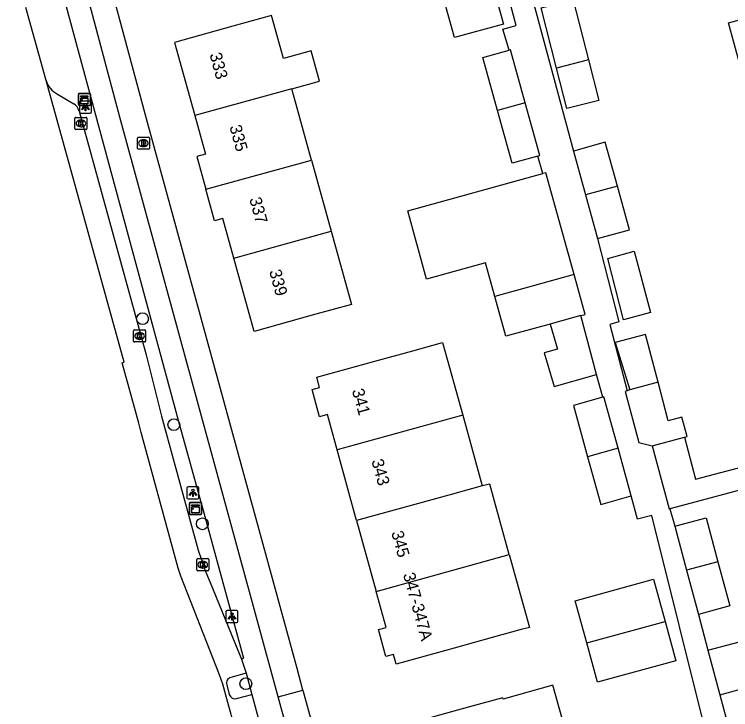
# Model space of a CAD drawing. Extents: x 162542 to 163144, y 380786 to 381511.
# Drawn here: x 162605.2 to 162664.6, y 380934.3 to 380992 of the extents above; entities that cross this region are included whole.
import ezdxf

# ---------------------------------------------------------------- set-up
doc = ezdxf.new("R2010")
doc.units = 0
for name, color, linetype in [('IMGEO_Boom', 7, 'Continuous'), ('IMGEO_Brandkraan', 7, 'Continuous'), ('IMGEO_Fietspad_gesloten', 7, 'Continuous'), ('IMGEO_Kast', 7, 'Continuous'), ('IMGEO_Kolk', 7, 'Continuous'), ('IMGEO_Lichtpunt', 7, 'Continuous'), ('IMGEO_Pand', 7, 'Continuous'), ('IMGEO_Pand_nummerreeks', 7, 'Continuous'), ('IMGEO_Parkeervlak_open', 7, 'Continuous'), ('IMGEO_Rijbaan_regionaal_gesloten', 7, 'Continuous'), ('IMGEO_Voetpad_open', 7, 'Continuous')]:
    doc.layers.add(name, color=color, linetype=linetype)

msp = doc.modelspace()

# ---------------------------------------------------------------- linework, layer by layer
at = {"layer": 'IMGEO_Boom'}
for centre in [(162615.857, 380966.725), (162618.456, 380957.941), (162620.825, 380949.726), (162624.433, 380936.467)]:
    msp.add_circle(centre, 0.489, dxfattribs=at)
at = {"layer": 'IMGEO_Brandkraan'}
for p, q in [((162615.509, 380981.777), (162616.361, 380981.777)), ((162615.434, 380980.851), (162615.434, 380981.703)), ((162615.922, 380981.557), (162615.947, 380981.557)), ((162616.435, 380981.703), (162616.435, 380980.851)), ((162616.361, 380980.777), (162615.509, 380980.777)), ((162615.945, 380980.997), (162615.92, 380980.997))]:
    msp.add_line(p, q, dxfattribs=at)
for points in [[(162615.509, 380981.777), (162616.361, 380981.777)], [(162615.434, 380980.851), (162615.434, 380981.703)], [(162615.782, 380981.477), (162615.782, 380981.077), (162615.995, 380981.077)], [(162616.013, 380981.477), (162615.782, 380981.477)], [(162615.961, 380981.396), (162615.907, 380981.396), (162615.907, 380981.32)], [(162615.907, 380981.32), (162615.96, 380981.32)], [(162615.969, 380981.244), (162615.907, 380981.244), (162615.907, 380981.163)], [(162615.907, 380981.163), (162615.969, 380981.163)], [(162616.435, 380981.703), (162616.435, 380980.851)], [(162616.361, 380980.777), (162615.509, 380980.777)]]:
    msp.add_lwpolyline(points, dxfattribs=at)
for centre, radius, start, end in [((162615.511, 380981.701), 0.0765, 91.55205, 178.44795), ((162615.511, 380981.701), 0.0765, 91.55205, 178.44795), ((162616.359, 380981.701), 0.0765, 1.55205, 88.44795), ((162616.359, 380981.701), 0.0765, 1.55205, 88.44795), ((162615.962, 380981.358), 0.0379, 267.82845, 90.93552), ((162615.97, 380981.203), 0.0404, 269.87594, 90.50774), ((162616.017, 380981.332), 0.145, 59.4692, 91.53667), ((162616.042, 380981.379), 0.0922, 285.51372, 58.15012), ((162616.047, 380981.187), 0.105, 301.31148, 78.98903), ((162615.511, 380980.853), 0.0765, 181.55205, 268.44795), ((162615.511, 380980.853), 0.0765, 181.55205, 268.44795), ((162616.001, 380981.328), 0.251, 268.66757, 293.53466), ((162616.359, 380980.853), 0.0765, 271.55205, 358.44795), ((162616.359, 380980.853), 0.0765, 271.55205, 358.44795)]:
    msp.add_arc(centre, radius, start, end, dxfattribs=at)
for centre, major_axis, ratio, start_param, end_param in [((162615.921, 380981.277), (-0.387, 0.002), 0.722429, 4.712389, 7.853982), ((162615.946, 380981.277), (-0.39, 0.002), 0.717154, 1.570796, 4.712389)]:
    msp.add_ellipse(centre, major_axis=major_axis, ratio=ratio, start_param=start_param, end_param=end_param, dxfattribs=at)
at = {"layer": 'IMGEO_Fietspad_gesloten'}
for points in [[(162627.119, 380935.366), (162613.988, 380983.443), (162609.049, 381001.918), (162603.581, 381022.358), (162590.197, 381071.276), (162588.809, 381076.324), (162582.093, 381100.864), (162580.289, 381107.447), (162569.546, 381146.716), (162569.494, 381146.907)], [(162595.339, 381044.824), (162596.763, 381039.628), (162601.889, 381020.98), (162607.086, 381001.607), (162618.826, 380958.321), (162620.955, 380950.623), (162624.228, 380938.578), (162624.059, 380938.49)], [(162624.059, 380938.49), (162624.449, 380937.345)], [(162624.449, 380937.345), (162624.924, 380935.57)], [(162624.924, 380935.57), (162627.206, 380927.237), (162627.911, 380924.637)], [(162643.462, 380875.449), (162639.655, 380889.439), (162637.353, 380897.897), (162637.06, 380898.972), (162635.614, 380904.269), (162634.818, 380907.18), (162628.553, 380930.119), (162627.119, 380935.366)]]:
    msp.add_lwpolyline(points, dxfattribs=at)
at = {"layer": 'IMGEO_Kast'}
for p, q in [((162610.537, 380984.476), (162610.537, 380985.317)), ((162610.537, 380985.317), (162610.537, 380984.476)), ((162610.612, 380985.401), (162611.453, 380985.401)), ((162611.453, 380985.401), (162610.612, 380985.401)), ((162611.537, 380985.326), (162611.537, 380984.485)), ((162611.537, 380984.485), (162611.537, 380985.326)), ((162611.462, 380984.401), (162610.621, 380984.401)), ((162610.621, 380984.401), (162611.462, 380984.401)), ((162619.836, 380951.503), (162620.677, 380951.503)), ((162620.677, 380951.503), (162619.836, 380951.503)), ((162619.761, 380950.578), (162619.761, 380951.419)), ((162619.761, 380951.419), (162619.761, 380950.578)), ((162620.761, 380951.428), (162620.761, 380950.587)), ((162620.761, 380950.587), (162620.761, 380951.428)), ((162620.686, 380950.503), (162619.845, 380950.503)), ((162619.845, 380950.503), (162620.686, 380950.503))]:
    msp.add_line(p, q, dxfattribs=at)
for points in [[(162610.732, 380985.191), (162611.332, 380985.191), (162611.332, 380985.106), (162610.732, 380985.106), (162610.732, 380985.191)], [(162610.732, 380985.016), (162611.332, 380985.016), (162611.332, 380984.527), (162610.732, 380984.527), (162610.732, 380985.016)], [(162619.956, 380951.293), (162620.556, 380951.293), (162620.556, 380951.208), (162619.956, 380951.208), (162619.956, 380951.293)], [(162619.956, 380951.118), (162620.556, 380951.118), (162620.556, 380950.629), (162619.956, 380950.629), (162619.956, 380951.118)]]:
    msp.add_lwpolyline(points, dxfattribs=at)
for centre in [(162610.816, 380984.865), (162620.04, 380950.967)]:
    msp.add_circle(centre, 0.0377, dxfattribs=at)
for centre, start, end in [((162610.615, 380985.323), 92.4484, 184.28452), ((162610.615, 380985.323), 92.4484, 184.28452), ((162611.459, 380985.323), 2.4484, 94.28452), ((162611.459, 380985.323), 2.4484, 94.28452), ((162610.615, 380984.479), 182.4484, 274.28452), ((162610.615, 380984.479), 182.4484, 274.28452), ((162611.459, 380984.479), 272.4484, 4.28452), ((162611.459, 380984.479), 272.4484, 4.28452), ((162619.839, 380951.425), 92.4484, 184.28452), ((162619.839, 380951.425), 92.4484, 184.28452), ((162620.683, 380951.425), 2.4484, 94.28452), ((162620.683, 380951.425), 2.4484, 94.28452), ((162619.839, 380950.581), 182.4484, 274.28452), ((162619.839, 380950.581), 182.4484, 274.28452), ((162620.683, 380950.581), 272.4484, 4.28452), ((162620.683, 380950.581), 272.4484, 4.28452)]:
    msp.add_arc(centre, 0.0779, start, end, dxfattribs=at)
at = {"layer": 'IMGEO_Kolk'}
for p, q in [((162610.248, 380982.491), (162610.248, 380983.343)), ((162610.323, 380983.417), (162611.175, 380983.417)), ((162610.736, 380983.197), (162610.761, 380983.197)), ((162611.249, 380983.343), (162611.249, 380982.491)), ((162611.175, 380982.417), (162610.323, 380982.417)), ((162610.759, 380982.637), (162610.734, 380982.637)), ((162615.112, 380964.87), (162615.112, 380965.722)), ((162615.187, 380965.796), (162616.039, 380965.796)), ((162616.113, 380965.722), (162616.113, 380964.87)), ((162615.6, 380965.576), (162615.625, 380965.576)), ((162616.039, 380964.796), (162615.187, 380964.796)), ((162615.623, 380965.016), (162615.598, 380965.016)), ((162620.359, 380945.908), (162620.359, 380946.76)), ((162620.434, 380946.834), (162621.286, 380946.834)), ((162621.36, 380946.76), (162621.36, 380945.908)), ((162620.847, 380946.614), (162620.872, 380946.614)), ((162621.286, 380945.834), (162620.434, 380945.834)), ((162620.87, 380946.054), (162620.845, 380946.054))]:
    msp.add_line(p, q, dxfattribs=at)
for points in [[(162610.248, 380982.491), (162610.248, 380983.343)], [(162610.323, 380983.417), (162611.175, 380983.417)], [(162610.569, 380983.117), (162610.692, 380983.117), (162610.692, 380982.966), (162610.822, 380983.117), (162610.986, 380983.117), (162610.84, 380982.966), (162610.993, 380982.717), (162610.841, 380982.717), (162610.756, 380982.881), (162610.692, 380982.814), (162610.692, 380982.717), (162610.569, 380982.717), (162610.569, 380983.117)], [(162611.249, 380983.343), (162611.249, 380982.491)], [(162611.175, 380982.417), (162610.323, 380982.417)], [(162615.112, 380964.87), (162615.112, 380965.722)], [(162615.187, 380965.796), (162616.039, 380965.796)], [(162616.113, 380965.722), (162616.113, 380964.87)], [(162615.433, 380965.496), (162615.556, 380965.496), (162615.556, 380965.345), (162615.686, 380965.496), (162615.85, 380965.496), (162615.704, 380965.345), (162615.857, 380965.096), (162615.705, 380965.096), (162615.62, 380965.26), (162615.556, 380965.193), (162615.556, 380965.096), (162615.433, 380965.096), (162615.433, 380965.496)], [(162616.039, 380964.796), (162615.187, 380964.796)], [(162620.359, 380945.908), (162620.359, 380946.76)], [(162620.434, 380946.834), (162621.286, 380946.834)], [(162621.36, 380946.76), (162621.36, 380945.908)], [(162620.68, 380946.534), (162620.803, 380946.534), (162620.803, 380946.383), (162620.933, 380946.534), (162621.097, 380946.534), (162620.951, 380946.383), (162621.104, 380946.134), (162620.952, 380946.134), (162620.867, 380946.298), (162620.803, 380946.231), (162620.803, 380946.134), (162620.68, 380946.134), (162620.68, 380946.534)], [(162621.286, 380945.834), (162620.434, 380945.834)]]:
    msp.add_lwpolyline(points, dxfattribs=at)
for centre, start, end in [((162610.325, 380983.341), 91.55205, 178.44795), ((162610.325, 380983.341), 91.55205, 178.44795), ((162611.173, 380983.341), 1.55205, 88.44795), ((162611.173, 380983.341), 1.55205, 88.44795), ((162610.325, 380982.493), 181.55205, 268.44795), ((162610.325, 380982.493), 181.55205, 268.44795), ((162611.173, 380982.493), 271.55205, 358.44795), ((162611.173, 380982.493), 271.55205, 358.44795), ((162615.189, 380965.72), 91.55205, 178.44795), ((162615.189, 380965.72), 91.55205, 178.44795), ((162616.037, 380965.72), 1.55205, 88.44795), ((162616.037, 380965.72), 1.55205, 88.44795), ((162615.189, 380964.872), 181.55205, 268.44795), ((162615.189, 380964.872), 181.55205, 268.44795), ((162616.037, 380964.872), 271.55205, 358.44795), ((162616.037, 380964.872), 271.55205, 358.44795), ((162620.436, 380946.758), 91.55205, 178.44795), ((162620.436, 380946.758), 91.55205, 178.44795), ((162621.284, 380946.758), 1.55205, 88.44795), ((162621.284, 380946.758), 1.55205, 88.44795), ((162620.436, 380945.91), 181.55205, 268.44795), ((162620.436, 380945.91), 181.55205, 268.44795), ((162621.284, 380945.91), 271.55205, 358.44795), ((162621.284, 380945.91), 271.55205, 358.44795)]:
    msp.add_arc(centre, 0.0765, start, end, dxfattribs=at)
for centre, major_axis, ratio, start_param, end_param in [((162610.735, 380982.917), (-0.387, 0.002), 0.722429, 4.712389, 7.853982), ((162610.76, 380982.917), (-0.39, 0.002), 0.717154, 1.570796, 4.712389), ((162615.599, 380965.296), (-0.387, 0.002), 0.722429, 4.712389, 7.853982), ((162615.624, 380965.296), (-0.39, 0.002), 0.717154, 1.570796, 4.712389), ((162620.846, 380946.334), (-0.387, 0.002), 0.722429, 4.712389, 7.853982), ((162620.871, 380946.334), (-0.39, 0.002), 0.717154, 1.570796, 4.712389)]:
    msp.add_ellipse(centre, major_axis=major_axis, ratio=ratio, start_param=start_param, end_param=end_param, dxfattribs=at)
at = {"layer": 'IMGEO_Lichtpunt'}
for p, q in [((162611.525, 380984.769), (162610.717, 380984.769)), ((162611.525, 380984.769), (162610.717, 380984.769)), ((162610.623, 380984.674), (162610.623, 380983.867)), ((162610.623, 380984.674), (162610.623, 380983.867)), ((162611.619, 380983.867), (162611.619, 380984.674)), ((162611.619, 380983.867), (162611.619, 380984.674)), ((162610.717, 380983.773), (162611.525, 380983.773)), ((162610.717, 380983.773), (162611.525, 380983.773)), ((162619.546, 380952.689), (162619.546, 380951.882)), ((162619.546, 380952.689), (162619.546, 380951.882)), ((162620.448, 380952.784), (162619.64, 380952.784)), ((162620.448, 380952.784), (162619.64, 380952.784)), ((162620.542, 380951.882), (162620.542, 380952.689)), ((162620.542, 380951.882), (162620.542, 380952.689)), ((162619.64, 380951.788), (162620.448, 380951.788)), ((162619.64, 380951.788), (162620.448, 380951.788)), ((162623.681, 380942.531), (162622.873, 380942.531)), ((162623.681, 380942.531), (162622.873, 380942.531)), ((162622.779, 380942.436), (162622.779, 380941.629)), ((162622.779, 380942.436), (162622.779, 380941.629)), ((162623.775, 380941.629), (162623.775, 380942.436)), ((162623.775, 380941.629), (162623.775, 380942.436)), ((162622.873, 380941.535), (162623.681, 380941.535)), ((162622.873, 380941.535), (162623.681, 380941.535))]:
    msp.add_line(p, q, dxfattribs=at)
for points in [[(162610.997, 380984.338), (162611.036, 380984.31), (162610.848, 380984.048), (162610.81, 380984.075), (162610.997, 380984.338)], [(162611.099, 380984.29), (162611.146, 380984.29), (162611.146, 380983.968), (162611.099, 380983.968), (162611.099, 380984.29)], [(162611.209, 380984.31), (162611.247, 380984.337), (162611.434, 380984.075), (162611.395, 380984.047), (162611.209, 380984.31)], [(162619.92, 380952.353), (162619.959, 380952.325), (162619.771, 380952.063), (162619.733, 380952.09), (162619.92, 380952.353)], [(162620.022, 380952.305), (162620.069, 380952.305), (162620.069, 380951.983), (162620.022, 380951.983), (162620.022, 380952.305)], [(162620.132, 380952.325), (162620.17, 380952.352), (162620.357, 380952.09), (162620.318, 380952.062), (162620.132, 380952.325)], [(162623.153, 380942.1), (162623.192, 380942.072), (162623.004, 380941.81), (162622.966, 380941.837), (162623.153, 380942.1)], [(162623.255, 380942.052), (162623.302, 380942.052), (162623.302, 380941.73), (162623.255, 380941.73), (162623.255, 380942.052)], [(162623.365, 380942.072), (162623.403, 380942.099), (162623.59, 380941.837), (162623.551, 380941.809), (162623.365, 380942.072)]]:
    msp.add_lwpolyline(points, dxfattribs=at)
for centre in [(162611.122, 380984.472), (162620.045, 380952.487), (162623.278, 380942.234)]:
    msp.add_circle(centre, 0.0994, dxfattribs=at)
for centre, start, end in [((162610.717, 380984.674), 90, 180), ((162610.717, 380984.674), 90, 180), ((162611.525, 380984.674), 0, 90), ((162611.525, 380984.674), 0, 90), ((162610.717, 380983.867), 180, 270), ((162610.717, 380983.867), 180, 270), ((162611.525, 380983.867), 270, 0), ((162611.525, 380983.867), 270, 360), ((162619.64, 380952.689), 90, 180), ((162619.64, 380952.689), 90, 180), ((162620.448, 380952.689), 0, 90), ((162620.448, 380952.689), 0, 90), ((162619.64, 380951.882), 180, 270), ((162619.64, 380951.882), 180, 270), ((162620.448, 380951.882), 270, 0), ((162620.448, 380951.882), 270, 360), ((162622.873, 380942.436), 90, 180), ((162622.873, 380942.436), 90, 180), ((162623.681, 380942.436), 0, 90), ((162623.681, 380942.436), 0, 90), ((162622.873, 380941.629), 180, 270), ((162622.873, 380941.629), 180, 270), ((162623.681, 380941.629), 270, 0), ((162623.681, 380941.629), 270, 360)]:
    msp.add_arc(centre, 0.0946, start, end, dxfattribs=at)
at = {"layer": 'IMGEO_Pand'}
for points in [[(162641.746, 380990.029), (162640.892, 380993.119), (162644.951, 380994.24), (162645.805, 380991.15), (162641.746, 380990.029)], [(162650.207, 380987.486), (162648.932, 380992.502), (162651.584, 380993.176), (162652.851, 380988.196)], [(162628.246, 380985.775), (162630.544, 380986.408), (162629.845, 380988.939), (162627.547, 380988.304), (162626.565, 380991.86), (162623.342, 380990.97), (162618.522, 380989.639), (162620.201, 380983.56)], [(162668.463, 380986.573), (162665.923, 380985.89), (162664.48, 380991.258), (162666.91, 380991.911)], [(162645.305, 380983.997), (162644.095, 380988.375), (162646.275, 380988.977)], [(162647.605, 380984.632), (162646.395, 380989.01), (162646.275, 380988.977)], [(162652.851, 380988.196), (162653.709, 380984.823), (162651.056, 380984.149), (162650.207, 380987.486)], [(162652.851, 380988.196), (162650.207, 380987.486)], [(162628.246, 380985.775), (162620.201, 380983.56)], [(162629.875, 380979.876), (162628.246, 380985.775)], [(162647.605, 380984.632), (162645.305, 380983.997)], [(162648.647, 380980.208), (162648.814, 380980.254), (162647.605, 380984.632)], [(162620.201, 380983.56), (162621.082, 380980.372), (162620.368, 380980.174), (162621.117, 380977.465)], [(162648.647, 380980.208), (162646.514, 380979.618), (162645.305, 380983.997)], [(162655.247, 380977.728), (162654.244, 380981.359), (162651.607, 380980.63)], [(162651.607, 380980.63), (162652.61, 380976.999)], [(162621.117, 380977.465), (162629.875, 380979.876)], [(162629.875, 380979.876), (162631.505, 380973.977)], [(162651.653, 380970.383), (162649.321, 380978.826), (162649.064, 380978.755)], [(162645.075, 380968.565), (162644.302, 380971.363), (162639.427, 380970.016), (162637.867, 380975.662), (162649.064, 380978.755)], [(162655.247, 380977.728), (162652.61, 380976.999)], [(162653.613, 380973.368), (162656.251, 380974.097), (162655.247, 380977.728)], [(162623.44, 380971.756), (162622.533, 380975.038), (162621.84, 380974.847), (162621.117, 380977.465)], [(162652.61, 380976.999), (162653.613, 380973.368)], [(162631.505, 380973.977), (162633.182, 380967.904), (162629.939, 380967.008), (162625.119, 380965.676), (162623.44, 380971.756)], [(162623.44, 380971.756), (162631.505, 380973.977)], [(162657.988, 380967.242), (162655.77, 380966.645), (162654.446, 380971.725), (162656.643, 380972.315), (162657.988, 380967.242)], [(162651.653, 380970.383), (162645.075, 380968.565)], [(162652.216, 380966.988), (162652.564, 380967.084), (162651.653, 380970.383)], [(162649.677, 380966.286), (162645.986, 380965.267), (162645.075, 380968.565)], [(162652.216, 380966.988), (162649.959, 380966.364), (162649.677, 380966.286)], [(162653.523, 380962.109), (162652.216, 380966.988)], [(162649.677, 380966.286), (162650.274, 380964.21), (162649.188, 380963.897), (162649.994, 380961.094), (162653.523, 380962.109)], [(162658.624, 380961.46), (162657.571, 380965.428), (162655.079, 380964.767), (162656.289, 380960.832)], [(162631.996, 380955.853), (162631.189, 380958.773), (162630.544, 380958.595), (162629.919, 380960.858), (162630.539, 380961.029), (162630.307, 380961.868), (162635.127, 380963.199), (162638.295, 380964.074), (162640.756, 380964.754), (162642.417, 380958.738)], [(162658.624, 380961.46), (162656.289, 380960.832)], [(162660.809, 380956.893), (162661.031, 380956.952), (162660.606, 380958.558), (162659.473, 380958.257), (162658.624, 380961.46)], [(162656.068, 380960.752), (162655.898, 380960.69), (162657.02, 380956.459), (162658.131, 380956.183)], [(162656.289, 380960.832), (162656.068, 380960.752)], [(162654.03, 380960.216), (162651.596, 380959.544), (162652.772, 380955.287)], [(162655.303, 380955.988), (162654.128, 380960.243), (162654.03, 380960.216)], [(162642.417, 380958.738), (162631.996, 380955.853)], [(162642.417, 380958.738), (162644.038, 380952.869)], [(162658.131, 380956.183), (162660.809, 380956.893)], [(162660.809, 380956.893), (162661.73, 380953.42), (162667.095, 380954.843), (162667.562, 380953.083), (162662.197, 380951.657), (162659.595, 380950.967)], [(162633.617, 380949.984), (162631.996, 380955.853)], [(162655.303, 380955.988), (162652.772, 380955.287)], [(162656.396, 380952.029), (162655.303, 380955.988)], [(162658.131, 380956.183), (162659.54, 380950.952), (162659.595, 380950.967)], [(162652.772, 380955.287), (162653.865, 380951.33), (162656.396, 380952.029)], [(162644.038, 380952.869), (162641.578, 380952.188), (162633.617, 380949.984)], [(162646.281, 380947.17), (162645.532, 380949.88), (162644.665, 380953.017), (162644.038, 380952.869)], [(162633.617, 380949.984), (162635.239, 380944.113)], [(162660.008, 380949.524), (162662.601, 380950.223), (162663.585, 380946.567)], [(162660.008, 380949.524), (162660.993, 380945.869)], [(162635.239, 380944.113), (162646.281, 380947.17)], [(162646.281, 380947.17), (162647.947, 380941.138), (162647.28, 380940.954), (162644.865, 380940.287), (162641.709, 380939.415), (162636.889, 380938.084), (162636.666, 380938.892), (162636.04, 380938.719), (162635.424, 380940.948), (162636.065, 380941.125), (162635.239, 380944.113)], [(162663.585, 380946.567), (162660.993, 380945.869)], [(162663.585, 380946.567), (162664.57, 380942.912), (162661.978, 380942.214)], [(162660.993, 380945.869), (162661.978, 380942.214)], [(162652.717, 380939.843), (162651.754, 380943.35), (162658.254, 380945.134), (162659.214, 380941.637)], [(162659.214, 380941.637), (162660.111, 380938.373), (162653.611, 380936.588), (162652.717, 380939.843)], [(162652.717, 380939.843), (162659.214, 380941.637)], [(162662.748, 380939.237), (162665.392, 380939.949), (162666.387, 380936.256)], [(162662.748, 380939.237), (162663.743, 380935.544)], [(162649.832, 380929.95), (162653.846, 380931.059), (162653.165, 380933.526), (162650.851, 380932.887), (162649.898, 380936.338), (162645.773, 380935.199), (162645.743, 380935.305), (162642.969, 380934.539), (162637.502, 380933.029), (162638.336, 380930.008), (162638.961, 380930.181), (162639.795, 380927.164)], [(162663.743, 380935.544), (162666.387, 380936.256)], [(162663.743, 380935.544), (162664.738, 380931.852)]]:
    msp.add_lwpolyline(points, dxfattribs=at)
at = {"layer": 'IMGEO_Parkeervlak_open'}
for points in [[(162608.798, 380985.35), (162610.148, 380984.533)], [(162610.593, 380983.933), (162616.153, 380963.745), (162617.426, 380958.65), (162620.474, 380947.537), (162621.056, 380945.852), (162621.657, 380944.38), (162624.059, 380938.49)], [(162624.449, 380937.345), (162623.19, 380936.98)], [(162622.84, 380936.374), (162623.055, 380935.576)], [(162623.665, 380935.233), (162624.924, 380935.57)]]:
    msp.add_lwpolyline(points, dxfattribs=at)
for centre, radius, start, end in [((162609.665, 380987.032), 1.892, 196.7754, 242.73645), ((162609.718, 380983.749), 0.894, 11.85707, 61.26912), ((162623.287, 380936.52), 0.471, 101.95682, 198.02535), ((162623.537, 380935.719), 0.502, 196.48655, 284.81579)]:
    msp.add_arc(centre, radius, start, end, dxfattribs=at)
at = {"layer": 'IMGEO_Rijbaan_regionaal_gesloten'}
for points in [[(162607.853, 380986.486), (162606.175, 380992.527)], [(162632.641, 380899.441), (162629.06, 380912.479), (162622.511, 380936.425), (162622.251, 380937.208), (162619.024, 380945.389), (162618.814, 380946.04), (162615.75, 380957.284), (162615.549, 380958.056), (162614.179, 380963.071), (162614.338, 380963.116), (162607.853, 380986.486)]]:
    msp.add_lwpolyline(points, dxfattribs=at)
at = {"layer": 'IMGEO_Voetpad_open'}
for points in [[(162629.166, 380935.922), (162628.676, 380937.721), (162616.273, 380982.983), (162609.668, 381007.523), (162609.562, 381007.92)], [(162647.666, 380997.945), (162647.155, 380997.152), (162651.607, 380980.63)], [(162646.275, 380988.977), (162645.761, 380990.739), (162646.851, 380991.028), (162645.354, 380996.681), (162638.658, 380994.908)], [(162649.064, 380978.755), (162648.647, 380980.208)], [(162653.613, 380973.368), (162655.379, 380966.461), (162654.621, 380966.258), (162656.068, 380960.752)], [(162654.03, 380960.216), (162653.523, 380962.109)], [(162661.902, 380931.932), (162662.68, 380932.127), (162658.104, 380950.425), (162656.923, 380950.119), (162656.396, 380952.029)], [(162659.595, 380950.967), (162660.008, 380949.524)], [(162661.978, 380942.214), (162662.748, 380939.237)], [(162627.119, 380935.366), (162629.166, 380935.922)], [(162629.166, 380935.922), (162630.597, 380930.676), (162630.628, 380930.559), (162636.833, 380907.747), (162637.627, 380904.829), (162639.374, 380898.406), (162640.423, 380894.548), (162641.657, 380889.996), (162644.783, 380878.463), (162646.531, 380872.082)]]:
    msp.add_lwpolyline(points, dxfattribs=at)

# ---------------------------------------------------------------- texts
at = {"layer": 'IMGEO_Pand_nummerreeks'}
for s, rotation, p in [('333', 285.38944, (162621.41, 380988.641)), ('335', 285.3922, (162623.059, 380982.651)), ('337', 285.3922, (162624.708, 380976.66)), ('339', 285.3922, (162626.357, 380970.669)), ('341', 285.46893, (162633.222, 380960.787)), ('343', 285.46893, (162634.836, 380954.949)), ('345', 285.46965, (162636.481, 380949.003)), ('347-347A', 285.27624, (162637.46, 380945.535))]:
    msp.add_text(s, height=1, rotation=rotation, dxfattribs=at).set_placement(p)

doc.saveas('drawing.dxf')
